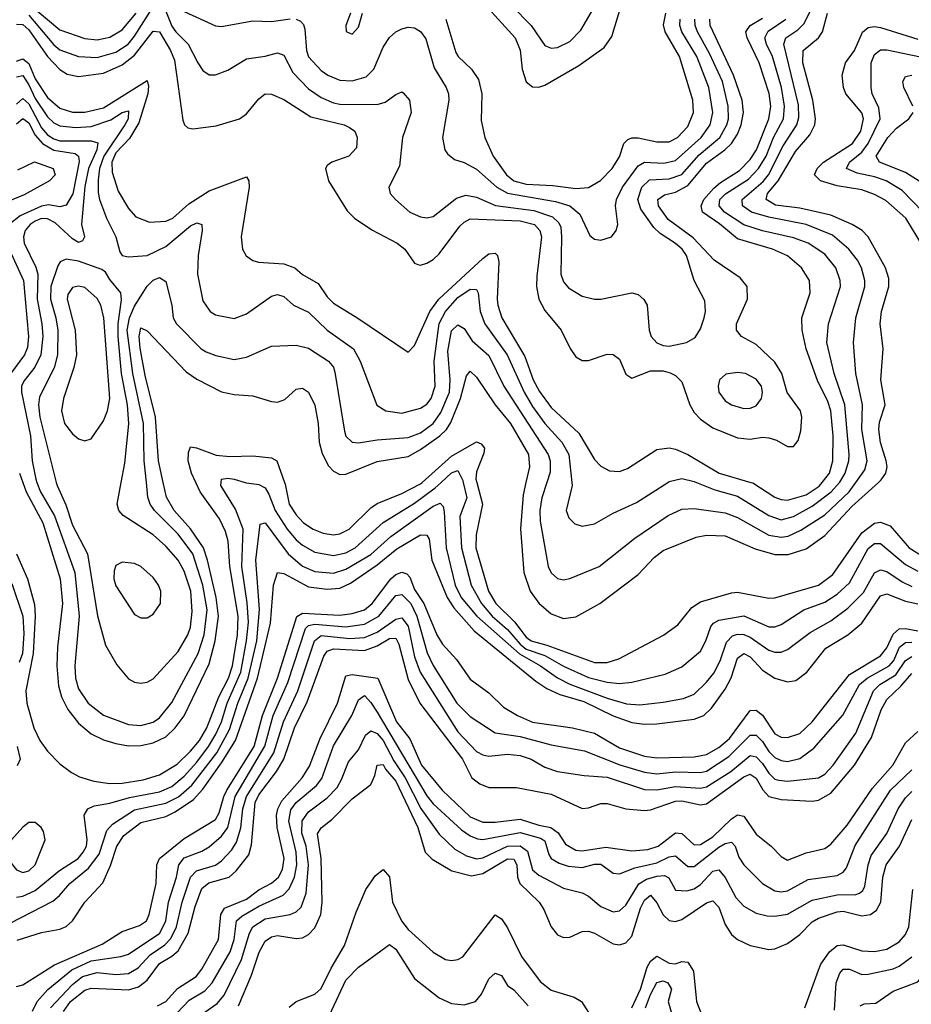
# Model space of a CAD drawing. Header units: inches. Extents: x 884549 to 1028252, y 526810 to 653624.
# Tile 927 of 1056: x 1000840 to 1003709, y 628321 to 631489. Entities that reach past the tile are written whole.
import ezdxf

# ---------------------------------------------------------------- set-up
doc = ezdxf.new("R2010")
doc.units = ezdxf.units.IN
doc.header["$MEASUREMENT"] = 0
doc.layers.add('B0602', color=7, linetype='Continuous')
doc.layers.add('B0603', color=7, linetype='Continuous')

msp = doc.modelspace()

# ---------------------------------------------------------------- linework, layer by layer
at = {"layer": 'B0602', "color": 5}
for points, elevation in [([(1000830, 628666), (1000850, 628669), (1000890, 628687.6), (1000968.2, 628751.8), (1001028, 628790), (1001044.9, 628810), (1001054.9, 628830), (1001057.6, 628850), (1001047.9, 628930), (1001059.4, 628950), (1001080.4, 628959.6), (1001130, 628967.7), (1001193.1, 628986.9), (1001290, 629004.9), (1001330, 629022.3), (1001370, 629055), (1001410, 629100.2), (1001447.9, 629150), (1001471.5, 629190), (1001489.4, 629230), (1001508.1, 629290), (1001551.3, 629390), (1001570.5, 629490), (1001576.5, 629550), (1001572.4, 629612.4), (1001555, 629730), (1001559.1, 629850), (1001534.4, 629914.4), (1001487.9, 629990), (1001489, 630000)], 2660), ([(1000830.1, 629770), (1000865.1, 629690), (1000887.7, 629607.7), (1000890.6, 629570), (1000883.3, 629450), (1000860.4, 629330), (1000863.8, 629290), (1000885.6, 629210), (1000904.9, 629170), (1000930, 629135), (1000970, 629094.2), (1001006.6, 629066.6), (1001033, 629053), (1001078.8, 629038.8), (1001130, 629031), (1001170, 629032.3), (1001237.1, 629042.9), (1001290, 629059.3), (1001346.9, 629093.1), (1001390, 629135.4), (1001418.4, 629170), (1001442.2, 629210), (1001480.8, 629310), (1001512, 629370), (1001524.8, 629410), (1001540.7, 629510), (1001543.7, 629570), (1001516, 629730), (1001510.6, 629810.6), (1001502.2, 629842.2), (1001483.4, 629883.4), (1001420.9, 629970), (1001407.1, 630000)], 2680), ([(1000850.3, 630000), (1000861, 629970), (1000915, 629870), (1000970.5, 629690), (1000978.2, 629610), (1000962, 629470), (1000959.7, 629410), (1000965.6, 629345.6), (1000975.1, 629310), (1000995.2, 629270), (1001030, 629225.6), (1001070, 629191.3), (1001110, 629171.5), (1001150, 629160.2), (1001190, 629153.1), (1001230, 629153.8), (1001270, 629162.1), (1001310, 629181.9), (1001340.8, 629210), (1001370, 629249.6), (1001450, 629416.6), (1001469.3, 629490.7), (1001479.6, 629570), (1001472.4, 629630), (1001445, 629750), (1001431.6, 629790), (1001390.3, 629850.3), (1001337.6, 629910), (1001312.8, 629952.8), (1001302.2, 630000)], 2720), ([(1000896, 630000), (1000907.3, 629970), (1000952.8, 629892.8), (1001017.5, 629710), (1001031.3, 629570), (1001017.4, 629410), (1001020.2, 629370), (1001030, 629335.5), (1001060.6, 629290), (1001110, 629251.1), (1001190, 629220.9), (1001230, 629218.5), (1001270, 629228.9), (1001290, 629242.3), (1001330, 629292.1), (1001414.6, 629450), (1001433.8, 629510), (1001443.9, 629590), (1001429.2, 629670), (1001397.2, 629770), (1001350, 629833.9), (1001273.6, 629910), (1001260.3, 629930), (1001252.9, 629952.9), (1001247.9, 630000)], 2740), ([(1000958.1, 630000), (1000960.7, 629990), (1000988.3, 629928.2), (1001010, 629863), (1001058.5, 629770), (1001090.9, 629570.9), (1001116.6, 629476.6), (1001152.9, 629412.9), (1001190, 629367.9), (1001210, 629357.6), (1001230, 629354), (1001250, 629357.5), (1001270, 629368.4), (1001350, 629455.7), (1001381.5, 629510), (1001390, 629534), (1001395.2, 629584.8), (1001390.9, 629650), (1001370, 629714.7), (1001350, 629750.4), (1001310, 629795.1), (1001270, 629831.2), (1001173.1, 629893.1), (1001159.1, 629910), (1001153.9, 629930), (1001166.7, 630000)], 2760), ([(1001565.2, 630000), (1001570, 629998.5), (1001610, 629993.2), (1001630, 629983), (1001642.4, 629962.4), (1001662.5, 629910), (1001700.7, 629850), (1001730, 629815.1), (1001750, 629797.7), (1001790, 629775.5), (1001850, 629764.8), (1001890, 629773.6), (1001919.9, 629790), (1002009.2, 629870.8), (1002110, 629933.7), (1002177.2, 629982.8), (1002196.1, 630000)], 2660), ([(1001692, 630000), (1001694.1, 629994.1), (1001707.2, 629930), (1001730, 629895.9), (1001753.3, 629870), (1001784.3, 629850), (1001816.9, 629836.9), (1001850, 629831.3), (1001870, 629834.1), (1001900.8, 629850), (1001970, 629918.2), (1001990, 629932.4), (1002070, 629964.3), (1002130, 629995.3), (1002135.2, 630000)], 2680), ([(1002267.1, 630000), (1002279, 629950), (1002256, 629890), (1002261.2, 629790), (1002292.6, 629670), (1002326.5, 629610), (1002359.9, 629570), (1002410, 629527), (1002450, 629480.1), (1002470, 629463.7), (1002530, 629442.8), (1002590, 629409.1), (1002670, 629372.7), (1002730, 629357.1), (1002770, 629353.2), (1002810, 629356.9), (1002916.4, 629383.6), (1002970, 629407.1), (1003030, 629457.6), (1003048, 629490), (1003063.8, 629536.2), (1003072.5, 629547.4), (1003090, 629557), (1003170, 629570.4), (1003250, 629535.7), (1003270, 629535.2), (1003290, 629542.7), (1003363.4, 629590), (1003430, 629615.3), (1003470, 629641), (1003510, 629676.9), (1003570, 629787.7), (1003590, 629803.9), (1003610, 629803.7), (1003690, 629735.8), (1003730, 629714.4)], 2660), ([(1002310.9, 630000), (1002329.6, 629930), (1002309.1, 629830.9), (1002307.8, 629790), (1002348.4, 629650), (1002372.1, 629610), (1002431.9, 629551.9), (1002470, 629501.9), (1002485.7, 629490), (1002536.4, 629476.4), (1002690, 629420.4), (1002730, 629421.2), (1002767.8, 629432.2), (1002911.3, 629508.7), (1002958, 629542), (1003002.8, 629597.2), (1003030, 629615.8), (1003130, 629645), (1003150, 629646.8), (1003250, 629627.3), (1003270, 629628.7), (1003410, 629669.5), (1003456.6, 629703.4), (1003550, 629837.4), (1003590, 629868.8), (1003610, 629872), (1003640.5, 629860.5), (1003702.1, 629790), (1003750, 629760.1)], 2680), ([(1002469, 630000), (1002460.1, 629959.9), (1002451, 629851), (1002462.7, 629710), (1002482.7, 629650), (1002510, 629611.7), (1002550, 629576.9), (1002590, 629562), (1002630, 629567.4), (1002706.2, 629610), (1002830, 629704.1), (1002881.9, 629758.1), (1002910, 629780.9), (1003016.4, 629823.6), (1003050, 629830.5), (1003110, 629828.6), (1003206, 629786), (1003270, 629768.2), (1003312.3, 629767.7), (1003370, 629786.5), (1003430, 629829), (1003517.4, 629922.6), (1003603.2, 630000)], 2720), ([(1002535.7, 630000), (1002519.7, 629950), (1002513.9, 629910), (1002514.9, 629874.9), (1002541, 629730), (1002550, 629709.2), (1002570.9, 629690.9), (1002590, 629686.7), (1002610, 629690.9), (1002704.2, 629730), (1002819.3, 629820.7), (1002926.7, 629893.3), (1002970, 629913.9), (1003010, 629916.6), (1003110, 629902.1), (1003150, 629887.5), (1003250, 629830.7), (1003290, 629823.4), (1003312.9, 629827), (1003353.5, 629846.5), (1003430, 629896.2), (1003508.5, 629970), (1003530, 630000)], 2740), ([(1002616.9, 630000), (1002617.9, 629990), (1002598, 629910), (1002606.6, 629886.6), (1002626.6, 629866.6), (1002650, 629858.9), (1002690, 629867.3), (1002750, 629901.2), (1002824.4, 629935.6), (1002925.2, 630000)], 2760), ([(1003017.5, 630000), (1003076.4, 629976.4), (1003150, 629955.9), (1003250, 629894.1), (1003290, 629879.6), (1003330, 629890.9), (1003390, 629923.8), (1003450.8, 629970), (1003478.2, 630000)], 2760), ([(1003192.9, 630000), (1003198.4, 629998.4), (1003270, 629952.9), (1003290, 629944.6), (1003310, 629942.7), (1003370, 629960), (1003412.2, 629987.8), (1003421.6, 630000)], 2780), ([(1000810, 628581.7), (1000947.1, 628652.9), (1000968.8, 628671.2), (1001001.5, 628710), (1001061.3, 628758.6), (1001095.8, 628804.2), (1001120.2, 628879.8), (1001139.1, 628900.9), (1001210, 628946.2), (1001310, 628967.8), (1001351.6, 628988.4), (1001394, 629026), (1001474.1, 629130), (1001515.1, 629204.9), (1001542, 629290), (1001575.1, 629370), (1001602.9, 629490), (1001611.5, 629591.5), (1001600.2, 629750), (1001613.9, 629866.1), (1001630, 629870.1), (1001704.4, 629770), (1001750, 629730.1), (1001790, 629713.2), (1001850, 629707.9), (1001890, 629721.3), (1001970, 629768.3), (1002033.9, 629826), (1002170, 629923.6), (1002192.9, 629932.9), (1002202.7, 629922.7), (1002205.9, 629905.9), (1002212.8, 629790), (1002241.4, 629670), (1002260.1, 629630), (1002311.5, 629570), (1002448.1, 629448.1), (1002515.3, 629410), (1002570, 629371.3), (1002610.7, 629350.7), (1002730, 629305.5), (1002792.3, 629287.7), (1002835.4, 629284.6), (1002910, 629293), (1002975.6, 629304.4), (1003010, 629319.1), (1003050, 629357.3), (1003073.3, 629386.7), (1003094.3, 629425.7), (1003114.1, 629485.9), (1003133.4, 629506.6), (1003150, 629511.7), (1003170.4, 629510.4), (1003190, 629502.2), (1003250, 629460.1), (1003270, 629453.5), (1003290, 629454.4), (1003310, 629462.9), (1003383.3, 629516.7), (1003450, 629554.9), (1003504.6, 629595.4), (1003554.6, 629645.4), (1003590, 629709.1), (1003610, 629719.1), (1003630, 629713.2), (1003679.8, 629679.8), (1003710, 629665.7)], 2640), ([(1000832.6, 628527.4), (1000910, 628552.3), (1000970, 628562.9), (1000990, 628571.2), (1001010.2, 628589.8), (1001050.2, 628649.8), (1001108.3, 628711.7), (1001132.5, 628767.5), (1001152.4, 628830), (1001175.8, 628864.2), (1001230, 628906.2), (1001310, 628925.8), (1001340.2, 628939.8), (1001400, 628980), (1001430, 629013.3), (1001490, 629097.6), (1001534.6, 629170), (1001605.6, 629370), (1001647.1, 629547.1), (1001656.9, 629670), (1001669.9, 629710.1), (1001690, 629707.2), (1001770, 629664.5), (1001830, 629657), (1001870, 629659.5), (1001904.1, 629675.9), (1001990, 629735), (1002054, 629786), (1002130, 629831.3), (1002150, 629830.1), (1002157.8, 629817.8), (1002165.9, 629750), (1002215.5, 629630), (1002236.8, 629596.8), (1002302.3, 629522.3), (1002500.9, 629360.9), (1002536.7, 629336.7), (1002577.8, 629317.8), (1002655, 629295), (1002750, 629249.1), (1002810, 629227.4), (1002850, 629222.1), (1002890, 629223.7), (1003010, 629237.9), (1003041.5, 629250), (1003066, 629274), (1003110, 629335), (1003129, 629371), (1003150, 629435), (1003170, 629449.6), (1003190, 629439.3), (1003230, 629396.2), (1003270, 629370.1), (1003310, 629358.5), (1003336.7, 629363.3), (1003372.3, 629390), (1003433.5, 629466.5), (1003504.1, 629510), (1003550, 629547.1), (1003610, 629635.1), (1003630, 629642), (1003690, 629617.9), (1003730.2, 629609.8)], 2620), ([(1000830, 628378.2), (1000850, 628383.3), (1000952, 628448), (1001105.8, 628514.2), (1001170, 628555.8), (1001225.7, 628574.3), (1001247.9, 628590), (1001257.3, 628610), (1001279.2, 628710), (1001281.6, 628770), (1001290.4, 628790), (1001370, 628854.8), (1001470, 628915.5), (1001482.6, 628937.4), (1001496.8, 628990), (1001506.8, 629010), (1001594.6, 629150), (1001621.2, 629250), (1001669.5, 629370), (1001731.8, 629568.2), (1001750, 629579.9), (1001870, 629573), (1001910, 629578.5), (1001949.4, 629590.6), (1001973.8, 629610), (1002034, 629690), (1002050, 629703.8), (1002070, 629711.7), (1002086.2, 629706.2), (1002095.4, 629695.4), (1002110, 629655.7), (1002140.2, 629610), (1002182.6, 629510), (1002200.2, 629480.2), (1002245.4, 629430), (1002290, 629367.1), (1002350, 629322.7), (1002397.2, 629277.2), (1002441.5, 629250), (1002490, 629228.7), (1002618.7, 629210), (1002690, 629193.3), (1002770, 629145.9), (1002850, 629119.9), (1002890, 629114.3), (1003010, 629117), (1003050, 629124.4), (1003090, 629147.1), (1003123.9, 629176.1), (1003190, 629266.6), (1003210, 629267.6), (1003230, 629251.5), (1003270, 629191.1), (1003290, 629181), (1003310, 629179.3), (1003350, 629192.4), (1003390, 629229.7), (1003510, 629381.6), (1003610, 629441.7), (1003630, 629468), (1003650, 629512.1), (1003670, 629528.7), (1003689.6, 629530.4), (1003730, 629522.9)], 2580), ([(1000815.2, 629675.2), (1000850.7, 629570), (1000853.5, 629513.5), (1000849, 629450), (1000838.8, 629421.2)], 2660), ([(1000881.4, 628298.6), (1000896.6, 628330), (1000931.3, 628368.7), (1001007.9, 628432.1), (1001070, 628460.4), (1001165.6, 628474.4), (1001190, 628482.6), (1001290.7, 628550), (1001311, 628590), (1001319.3, 628650), (1001345.1, 628730), (1001352.4, 628770), (1001370, 628792), (1001426.2, 628813.8), (1001450, 628827.7), (1001490, 628862.2), (1001509.8, 628890.2), (1001533.3, 628990), (1001628.6, 629151.4), (1001656.2, 629250), (1001703.2, 629356.8), (1001759.7, 629530), (1001770, 629540.1), (1001790, 629544), (1001890, 629535.1), (1001950, 629544.4), (1001995.6, 629570), (1002050, 629636.5), (1002070, 629639.7), (1002098.2, 629610), (1002117.8, 629570), (1002151.6, 629451.6), (1002170, 629411.2), (1002246.8, 629290), (1002290, 629247), (1002370, 629193.9), (1002450, 629182.6), (1002550, 629156.1), (1002657, 629137), (1002771.5, 629091.5), (1002850, 629068.2), (1002890, 629063), (1002950, 629069.4), (1003030, 629066.5), (1003050, 629071.1), (1003122.2, 629117.8), (1003190, 629187), (1003210, 629187.2), (1003230, 629166.1), (1003250, 629134.6), (1003270, 629115.6), (1003290, 629105.4), (1003310, 629102.4), (1003350, 629111.8), (1003395.2, 629144.8), (1003488.7, 629251.3), (1003542.1, 629350), (1003566.6, 629370), (1003637.7, 629410), (1003652.4, 629427.6), (1003670.9, 629470), (1003690, 629485.5), (1003710, 629486.1)], 2560), ([(1000939.6, 628310), (1001010, 628384.7), (1001041.9, 628410), (1001090, 628423.4), (1001150, 628417.1), (1001190, 628419.7), (1001221.3, 628438.7), (1001260, 628480), (1001307.2, 628512.8), (1001326.7, 628533.3), (1001345.1, 628570), (1001362.7, 628650), (1001390, 628730.6), (1001409.6, 628750.4), (1001470, 628769.2), (1001490, 628782.7), (1001522.4, 628817.6), (1001537.5, 628842.5), (1001551.5, 628888.5), (1001558.4, 628950), (1001570.1, 628990), (1001658.1, 629130), (1001688.9, 629230), (1001734.9, 629330), (1001789.1, 629490.9), (1001810, 629507.8), (1001902.4, 629497.6), (1001950, 629501.2), (1001990, 629517.8), (1002050, 629560.6), (1002070, 629564.1), (1002090, 629538), (1002110, 629438.5), (1002129.2, 629389.2), (1002250, 629198), (1002310, 629134.8), (1002330, 629123.3), (1002350, 629119.9), (1002410, 629125.8), (1002450, 629121.2), (1002485.4, 629110), (1002530, 629083.7), (1002570, 629070.1), (1002656.7, 629056.7), (1002730, 629051.4), (1002850, 629011.9), (1002890, 629010.9), (1002950, 629022.2), (1003030, 629016.6), (1003050, 629020.6), (1003128.2, 629070), (1003190, 629121.1), (1003210, 629117.5), (1003230, 629096.2), (1003250, 629064.5), (1003270, 629045.9), (1003282, 629042), (1003310, 629039.2), (1003410, 629049.7), (1003430, 629061.5), (1003457.5, 629090), (1003530, 629193), (1003586.8, 629330), (1003607.4, 629350), (1003658.9, 629381.1), (1003690, 629426.7), (1003710, 629439.8)], 2540), ([(1000981.7, 628298.3), (1001004.3, 628330), (1001050, 628367.1), (1001070, 628372.5), (1001190, 628367.8), (1001222.7, 628377.3), (1001250, 628398.9), (1001290, 628452), (1001330, 628476), (1001350, 628493.5), (1001382.3, 628550), (1001404.4, 628635.6), (1001426, 628694), (1001448.5, 628711.5), (1001514.2, 628730), (1001536.7, 628750), (1001577.6, 628802.4), (1001586.1, 628833.9), (1001598.3, 628970), (1001610, 628994.7), (1001666, 629070), (1001690, 629110), (1001724.3, 629210), (1001765.4, 629294.6), (1001819.2, 629440.8), (1001830, 629457.2), (1001850, 629465), (1001950, 629459), (1001990, 629474.1), (1002030, 629498.2), (1002050, 629499), (1002059.8, 629479.8), (1002090, 629366.3), (1002127.6, 629290), (1002264.8, 629110), (1002295.2, 629050), (1002320.8, 629030), (1002350, 629018.6), (1002438.7, 629018.7), (1002550, 628996.9), (1002650, 628950.9), (1002670, 628952.7), (1002710, 628967.5), (1002730, 628966.7), (1002790, 628949.6), (1002850, 628944.3), (1002870, 628946.7), (1002950, 628975), (1002970, 628975.7), (1003030, 628962.6), (1003050, 628966.1), (1003170, 629052.9), (1003190, 629061.1), (1003210, 629048.6), (1003230.6, 629010.6), (1003250, 628989.1), (1003290, 628979.8), (1003390, 628974.7), (1003410, 628977.5), (1003450, 629000.8), (1003526.1, 629090), (1003580.4, 629179.6), (1003611.5, 629268.5), (1003630, 629302.2), (1003675.5, 629344.5), (1003710, 629384.8)], 2520), ([(1001284.2, 628315.8), (1001310, 628330.1), (1001348.1, 628371.9), (1001408.2, 628410), (1001426.4, 628433.6), (1001480.1, 628530), (1001487, 628610), (1001499.6, 628630), (1001570, 628659.3), (1001610, 628689.5), (1001650, 628710.6), (1001672.8, 628730), (1001685.6, 628754.4), (1001691.4, 628790), (1001668.8, 628890), (1001666.4, 628930), (1001670.4, 628950), (1001684.2, 628975.8), (1001749.1, 629050), (1001772.5, 629087.5), (1001805.5, 629174.5), (1001862.8, 629290), (1001890, 629377.8), (1001910, 629381.6), (1001992.9, 629370), (1002052.5, 629230), (1002095.1, 629175.1), (1002133.3, 629090), (1002199.2, 629010), (1002290, 628924.5), (1002330, 628907.2), (1002370, 628907.3), (1002450, 628916.7), (1002510, 628896.9), (1002549.4, 628889.4), (1002573.1, 628873.1), (1002595.8, 628835.8), (1002630, 628817.2), (1002650, 628815.2), (1002726.3, 628826.3), (1002810, 628815), (1002861.3, 628818.7), (1002894.7, 628830), (1002950, 628872.2), (1002970.8, 628870.8), (1003010, 628834.5), (1003030, 628835.2), (1003070, 628859.8), (1003130, 628917.6), (1003150, 628930.1), (1003170, 628926.3), (1003210, 628868.9), (1003257.6, 628830), (1003290, 628796.3), (1003310, 628785.1), (1003370, 628808.6), (1003430, 628822.2), (1003450, 628835.8), (1003502.6, 628897.4), (1003583.8, 629016.2), (1003649, 629090), (1003690, 629162.2), (1003730, 629199.2)], 2480), ([(1001346.6, 628293.4), (1001385.8, 628334.2), (1001436, 628364), (1001459.6, 628390), (1001517, 628490), (1001530.1, 628529.9), (1001537.4, 628590), (1001554.9, 628605.1), (1001610, 628636.7), (1001687.8, 628672.2), (1001707.2, 628692.8), (1001723.9, 628730), (1001731.8, 628770), (1001729.8, 628810), (1001706.3, 628910), (1001713, 628947), (1001730, 628970.6), (1001795, 629025), (1001812.6, 629047.4), (1001850, 629152.4), (1001908.8, 629250), (1001930, 629301.1), (1001950, 629314.1), (1001970, 629292.5), (1001990, 629260.6), (1002150, 628991.5), (1002170, 628966.1), (1002262, 628882), (1002290, 628862.7), (1002313.5, 628853.5), (1002330, 628851.8), (1002450, 628874), (1002515.5, 628855.5), (1002530, 628847.5), (1002542.8, 628802.8), (1002550.6, 628790.6), (1002575.4, 628775.4), (1002605, 628765), (1002650, 628761.3), (1002690, 628772), (1002710, 628772.4), (1002750, 628742.7), (1002770, 628740.7), (1002819.4, 628760.6), (1002890, 628776.7), (1002930, 628795.4), (1002950, 628798.4), (1002990, 628764), (1003010, 628764.1), (1003090, 628826.4), (1003110, 628838.7), (1003130, 628843.1), (1003142.5, 628830), (1003154, 628794), (1003170, 628770.2), (1003230.1, 628710), (1003270, 628686.3), (1003290, 628683.2), (1003310, 628686.1), (1003377.3, 628722.7), (1003470, 628735), (1003490, 628746.2), (1003500.1, 628759.9), (1003528, 628832), (1003641.6, 629010), (1003710, 629074.9)], 2460), ([(1001428.9, 628290), (1001475.9, 628324.1), (1001497.9, 628350), (1001554.4, 628465.6), (1001579.6, 628550), (1001590.7, 628570), (1001630, 628596.3), (1001710, 628610.5), (1001730, 628618.9), (1001746.1, 628633.9), (1001761.7, 628678.3), (1001769.8, 628770), (1001762.2, 628830), (1001748.5, 628871.5), (1001748.6, 628911.4), (1001770, 628940.1), (1001830, 628985.3), (1001861.4, 629018.6), (1001876.1, 629043.9), (1001898.5, 629101.5), (1001930, 629140.2), (1001952.7, 629187.3), (1001970, 629200.7), (1001990, 629192.7), (1002010.1, 629170.1), (1002044.4, 629104.4), (1002080.4, 629050), (1002130.7, 628950.7), (1002190, 628868.6), (1002240.5, 628820.5), (1002278.2, 628798.2), (1002310, 628789.2), (1002330, 628792.5), (1002410, 628829.6), (1002450.4, 628830.4), (1002473.6, 628813.6), (1002490, 628753.6), (1002510, 628736), (1002590, 628694.5), (1002650, 628680.1), (1002670, 628669.5), (1002710, 628636), (1002750, 628618.8), (1002770, 628622.2), (1002790, 628639.6), (1002831.7, 628708.3), (1002856.5, 628723.5), (1002890, 628733.5), (1002915, 628735), (1002928.3, 628728.3), (1002950, 628688.5), (1002986.2, 628686.2), (1003010, 628692.7), (1003030, 628706.3), (1003070, 628748.9), (1003090, 628753.6), (1003110, 628729.5), (1003144.7, 628664.7), (1003170, 628636.6), (1003210, 628613.8), (1003245.5, 628605.5), (1003270, 628604.3), (1003310, 628611.3), (1003390, 628656.6), (1003470, 628673.4), (1003530, 628674), (1003541.7, 628678.3), (1003553, 628687), (1003558.8, 628701.2), (1003570.2, 628770), (1003580, 628800), (1003630, 628870.1), (1003666.6, 628950), (1003690, 628985.6), (1003710, 629005.8)], 2440), ([(1000832.7, 629150), (1000842, 629110), (1000831.9, 629088.1)], 2660), ([(1001544.2, 628315.8), (1001585.7, 628414.3), (1001611.1, 628488.9), (1001630, 628524), (1001650, 628538.2), (1001670, 628542.6), (1001730, 628533.3), (1001750, 628534.5), (1001770, 628545.8), (1001790, 628567.1), (1001809, 628610), (1001813.4, 628650), (1001810.2, 628790), (1001798.3, 628870), (1001810.7, 628889.3), (1001844, 628916), (1001910, 628981.6), (1001970, 629028.4), (1001982.9, 629057.1), (1001990, 629090.4), (1002010, 629092.1), (1002017.3, 629077.3), (1002050, 629038.5), (1002121.5, 628890), (1002144.6, 628810), (1002167.8, 628787.8), (1002230.6, 628750.6), (1002293.9, 628733.9), (1002330, 628741.4), (1002410, 628789.2), (1002430, 628788.3), (1002439.8, 628770), (1002441.9, 628730), (1002449.3, 628709.3), (1002511.5, 628650), (1002526.6, 628626.6), (1002550.1, 628570.1), (1002570, 628544.2), (1002590, 628536.1), (1002610, 628536.8), (1002650, 628554.8), (1002670, 628556.2), (1002690, 628549.6), (1002750, 628515.9), (1002770, 628512.8), (1002790, 628519.3), (1002810, 628540.1), (1002837.7, 628630), (1002850, 628655.8), (1002870, 628672.3), (1002890, 628647.9), (1002910, 628608.4), (1002930, 628591), (1002950, 628587.5), (1002970, 628594.2), (1003050, 628648), (1003070, 628653.8), (1003090, 628633.4), (1003110, 628578), (1003130, 628546.1), (1003150, 628530.1), (1003190, 628510.7), (1003250, 628497), (1003270, 628499.5), (1003310, 628517.1), (1003350, 628545.3), (1003390, 628586.4), (1003410, 628598.5), (1003470, 628618.4), (1003490, 628620.3), (1003550, 628605.6), (1003577.3, 628610), (1003596.6, 628623.4), (1003610.6, 628649.4), (1003617.6, 628730), (1003627.9, 628770), (1003670.7, 628829.3), (1003710, 628916.1)], 2420), ([(1001707.5, 628312.4), (1001729.9, 628330.1), (1001790, 628353.6), (1001810, 628371.9), (1001842.2, 628437.8), (1001885.4, 628510), (1001922.4, 628617.6), (1001953.9, 628690), (1001984.9, 628735.1), (1002010, 628754.5), (1002030, 628731.4), (1002039.4, 628650), (1002068.9, 628590), (1002090, 628562.1), (1002170, 628489), (1002210, 628465.4), (1002230, 628462.2), (1002250, 628465.6), (1002265.8, 628474.2), (1002370, 628609.3), (1002390, 628595.9), (1002410, 628567.5), (1002454.9, 628474.9), (1002514.6, 628394.6), (1002550, 628367), (1002623.6, 628343.6), (1002648.1, 628330), (1002687.5, 628267.5)], 2380), ([(1003366, 628310), (1003410, 628431), (1003417.9, 628450), (1003445.4, 628490), (1003470, 628510.6), (1003490, 628511.9), (1003550, 628492.9), (1003590, 628491.3), (1003630, 628498.9), (1003670, 628522), (1003690, 628545.8), (1003700.3, 628570), (1003714, 628690)], 2380), ([(1003544.3, 628315.7), (1003557.3, 628322.7), (1003594.8, 628325.2), (1003650, 628362.9), (1003730, 628392.9), (1003746.5, 628413.5), (1003756.4, 628450), (1003790, 628532.8), (1003803.7, 628536.3), (1003810, 628536.9), (1003830, 628515.4), (1003843.6, 628483.6), (1003854.2, 628474.2), (1003890, 628477.7), (1003930.9, 628489.1), (1003957.1, 628502.9), (1003970, 628520.8), (1003973.8, 628510), (1003972.1, 628490), (1003939.3, 628410), (1003928.8, 628370), (1003930.7, 628330.7), (1003950, 628309)], 2340), ([(1001829.9, 628270), (1001890, 628398.6), (1001930, 628440.7), (1002030, 628513.4), (1002050, 628499), (1002110, 628404.2), (1002190, 628341.6), (1002230, 628323.9), (1002270, 628318.9), (1002306.6, 628330), (1002326.4, 628353.6), (1002350, 628403.2), (1002370, 628421.7), (1002390, 628414), (1002410, 628382), (1002430, 628367.6), (1002476.2, 628316.2)], 2360), ([(1002810, 628310.1), (1002837.7, 628370), (1002859.3, 628440.7), (1002870, 628460.2), (1002890, 628475.6), (1002930, 628453.1), (1002950, 628451), (1002970, 628458.4), (1002990, 628456.8), (1003007.5, 628427.5), (1003017.3, 628330), (1003030, 628297)], 2380), ([(1003461.8, 628301.8), (1003467.2, 628390), (1003479.2, 628420.8), (1003490, 628433.7), (1003510, 628434.3), (1003550, 628417.2), (1003570, 628418.2), (1003650, 628434.9), (1003670, 628443.5), (1003710, 628474)], 2360), ([(1002853.5, 628310), (1002870, 628352.9), (1002890, 628391.5), (1002910, 628396.6), (1002925.2, 628390), (1002937.4, 628370), (1002926.6, 628330), (1002943.6, 628270)], 2360)]:
    msp.add_lwpolyline(points, dxfattribs=dict(at, elevation=elevation))
for points, elevation in [([(1001170, 629743.9), (1001150, 629732.6), (1001144.1, 629715.9), (1001143.7, 629690), (1001150, 629667), (1001210, 629575.3), (1001230, 629564.4), (1001250, 629564.7), (1001270, 629576), (1001293.3, 629610), (1001294, 629650), (1001286.6, 629670), (1001270, 629694.2), (1001230, 629729.7), (1001210, 629739.1)], 2780), ([(1000870, 628906), (1000850, 628891.3), (1000814.5, 628850), (1000804.5, 628830), (1000801.5, 628810), (1000810, 628779.7), (1000830, 628753.6), (1000850, 628745.1), (1000870, 628750.9), (1000889.9, 628770), (1000922, 628850), (1000917.4, 628877.4), (1000909.5, 628890), (1000890, 628905.6)], 2680)]:
    msp.add_lwpolyline(points, close=True, dxfattribs=dict(at, elevation=elevation))
at = {"layer": 'B0603', "color": 5}
for points, elevation in [([(1002359.5, 631599.5), (1002485.7, 631470), (1002530, 631405.7), (1002550, 631397.2), (1002570, 631399.3), (1002610, 631418), (1002645.5, 631454.5), (1002712, 631570)], 2940), ([(1003530, 630000), (1003559.2, 630040.8), (1003566.6, 630070), (1003549.5, 630170), (1003551.9, 630250), (1003530.3, 630350), (1003523.2, 630450), (1003530.7, 630530), (1003559.4, 630630), (1003559.4, 630650), (1003548.4, 630690), (1003535.1, 630715.1), (1003507.5, 630750), (1003455.4, 630795.4), (1003370.1, 630830.1), (1003250, 630853.3), (1003195, 630870), (1003165.6, 630890), (1003164.6, 630910), (1003231.6, 630968.4), (1003249.7, 630990), (1003296.7, 631083.3), (1003340.5, 631150), (1003346.5, 631173.5), (1003345.8, 631214.3), (1003298.7, 631410), (1003305.4, 631430), (1003343.6, 631456.4), (1003363.6, 631476.4), (1003403.1, 631556.9)], 2740), ([(1000870, 631502.7), (1000950, 631408.3), (1000970, 631392.2), (1001030, 631370.4), (1001090, 631367), (1001150, 631384.3), (1001188.9, 631410), (1001210, 631435.6), (1001270, 631530.4)], 2840), ([(1002337.1, 631537.1), (1002434.2, 631430), (1002450.9, 631390.9), (1002456.5, 631330), (1002470, 631288.6), (1002490, 631273), (1002510, 631272.1), (1002530, 631277.6), (1002638.7, 631341.3), (1002720.6, 631399.4), (1002744.9, 631435.1), (1002774.2, 631530)], 2920), ([(1000890, 631523), (1000970, 631456.3), (1001050, 631428.4), (1001090, 631423.9), (1001130, 631432.3), (1001170, 631456.2), (1001215.6, 631510)], 2860), ([(1001310, 631516.1), (1001330, 631468.1), (1001342.3, 631450), (1001382.3, 631410), (1001413.1, 631350), (1001430, 631325.6), (1001450, 631311), (1001470, 631311), (1001510, 631326.3), (1001570, 631362.6), (1001630, 631371), (1001670, 631381.8), (1001690, 631375), (1001718.9, 631318.9), (1001770, 631266.5), (1001810, 631237.9), (1001850, 631221), (1001870, 631217.3), (1001990, 631215.9), (1002016.2, 631223.8), (1002050, 631248.4), (1002070, 631256.1), (1002073.9, 631253.9), (1002094.5, 631230), (1002099.8, 631190), (1002071.4, 631110), (1002062.5, 631017.5), (1002027.9, 630950), (1002032.4, 630930), (1002048.9, 630910), (1002095.2, 630870), (1002130, 630854.6), (1002150, 630851.3), (1002170, 630855.7), (1002246, 630914), (1002275.6, 630924.4), (1002310, 630918.1), (1002371.4, 630891.4), (1002494.4, 630874.4), (1002554.2, 630854.2), (1002575.1, 630835.1), (1002580.8, 630820.8), (1002583.8, 630790), (1002581, 630670), (1002590, 630645.2), (1002605.9, 630625.9), (1002650, 630599), (1002690, 630589.2), (1002710, 630589.1), (1002810, 630610.2), (1002830, 630604.2), (1002848.4, 630588.4), (1002859.1, 630570), (1002865.8, 630490), (1002872.1, 630470), (1002890, 630449.6), (1002910, 630440.8), (1002930, 630438.2), (1002985.6, 630450), (1003013.9, 630466.1), (1003030, 630494.6), (1003042, 630530), (1003046.5, 630550), (1003044.3, 630584.3), (1003009.9, 630649.9), (1002985.5, 630730), (1002971.6, 630750), (1002950, 630769.1), (1002900.7, 630800.7), (1002880.1, 630820.1), (1002838.8, 630878.8), (1002829.3, 630910), (1002841.6, 630950), (1002866.7, 630973.3), (1002930, 630976.6), (1002970, 630990.3), (1003026.2, 631053.8), (1003092.2, 631110), (1003115.4, 631150), (1003120.1, 631170), (1003119.7, 631210), (1003100.8, 631290), (1003059.7, 631379.7), (1003021.1, 631450), (1003013, 631470), (1003012.7, 631490)], 2840), ([(1001370, 631514.8), (1001470, 631468.8), (1001490, 631467), (1001590, 631485.5), (1001650, 631482.5), (1001710, 631491.7)], 2860), ([(1001904.2, 631510), (1001889.2, 631470), (1001890.5, 631450.5), (1001910, 631441.7), (1001930, 631464.4), (1001943.6, 631510)], 2880), ([(1002211.5, 631490), (1002243.3, 631383.3), (1002251.4, 631370), (1002294, 631330), (1002316.3, 631296.3), (1002326.8, 631250), (1002324.9, 631164.9), (1002336.7, 631110), (1002363.9, 631050), (1002406.5, 630990), (1002430.1, 630970), (1002470, 630959.5), (1002555.4, 630955.4), (1002630, 630945.1), (1002670, 630949.3), (1002708.3, 630971.7), (1002746.5, 631010), (1002770, 631047.3), (1002784.1, 631090), (1002796.8, 631103.2), (1002810, 631108.9), (1002830, 631109.1), (1002890, 631095.4), (1002930, 631096.2), (1002956.6, 631110), (1002990, 631145), (1003007.9, 631190), (1003006.3, 631230), (1002963, 631370), (1002916.6, 631450), (1002911.7, 631471.7), (1002919.1, 631510)], 2880), ([(1003421.6, 630000), (1003445, 630030), (1003456.2, 630070), (1003456.9, 630150), (1003449.3, 630230), (1003439.9, 630259.9), (1003407.4, 630327.4), (1003370.9, 630430), (1003358, 630490), (1003356.6, 630530), (1003383.1, 630610), (1003381.4, 630650), (1003355.8, 630690), (1003310, 630729), (1003262.3, 630750), (1003150, 630783.7), (1003092, 630832), (1003037.5, 630870), (1003032.9, 630890), (1003041.5, 630910), (1003073.5, 630946.5), (1003094.9, 630965.1), (1003156.2, 631003.8), (1003190, 631038.6), (1003210.4, 631070), (1003250.2, 631170), (1003257.3, 631210), (1003251.7, 631251.7), (1003219.8, 631350), (1003180.5, 631430), (1003176.3, 631450), (1003190.4, 631470), (1003230, 631493.2)], 2780), ([(1003603.2, 630000), (1003612.1, 630007.9), (1003626.5, 630030), (1003630.6, 630050), (1003628.3, 630070), (1003610, 630128.7), (1003604.6, 630170), (1003606.4, 630193.6), (1003624.4, 630250), (1003610.8, 630330), (1003618.5, 630430), (1003608, 630510), (1003612.3, 630550), (1003636.6, 630630), (1003636.1, 630656.1), (1003625.5, 630690), (1003570, 630790.5), (1003550.5, 630810), (1003518.4, 630830), (1003450, 630860.2), (1003350, 630882.1), (1003271.6, 630891.6), (1003241.5, 630910), (1003245.7, 630930), (1003280.4, 630970), (1003335.7, 631064.3), (1003382, 631118), (1003398.3, 631150), (1003400.4, 631170), (1003392.3, 631230), (1003359.8, 631350), (1003360.9, 631390), (1003410, 631430.6), (1003422.6, 631450), (1003439.6, 631510)], 2720), ([(1000830, 631474), (1000850, 631473.5), (1000870, 631455.7), (1000930, 631370.7), (1000970, 631327.9), (1000993.1, 631313.1), (1001030, 631305.5), (1001110, 631316.9), (1001170, 631343.3), (1001210, 631374.6), (1001270, 631451.6), (1001290, 631449.1), (1001325.3, 631390), (1001338.1, 631358.1), (1001365, 631165), (1001370.1, 631150.1), (1001381, 631141), (1001397.5, 631137.5), (1001472.9, 631147.1), (1001548, 631170), (1001570, 631185.9), (1001610, 631233.6), (1001630, 631250.2), (1001650, 631249.2), (1001690, 631231.5), (1001776.5, 631176.5), (1001883.7, 631150), (1001901.8, 631141.8), (1001918.2, 631130), (1001925.8, 631110), (1001923.8, 631076.2), (1001899.5, 631050), (1001844, 631030), (1001830, 631019.5), (1001824.6, 631010), (1001833.6, 630970), (1001894.1, 630874.1), (1001917.8, 630850), (1001972.8, 630812.8), (1002054.9, 630770), (1002079.7, 630750), (1002110, 630705.3), (1002121.1, 630701.1), (1002130, 630699.1), (1002150, 630705.5), (1002170, 630717), (1002190, 630735), (1002255.9, 630824.1), (1002270, 630837.8), (1002290, 630848.2), (1002450, 630841.7), (1002496.1, 630830), (1002513.9, 630810), (1002518.5, 630790), (1002503.7, 630663.7), (1002503.2, 630630), (1002510.5, 630590), (1002530, 630553), (1002581.9, 630490), (1002611.2, 630431.2), (1002630, 630403.6), (1002650, 630392.7), (1002670, 630392.5), (1002730, 630412.4), (1002750, 630411.6), (1002770, 630397), (1002790, 630348), (1002810, 630335.2), (1002870, 630358.5), (1002910, 630358.7), (1002932.6, 630352.6), (1002950, 630343.9), (1002970, 630323.8), (1002996.3, 630250), (1003010, 630225.1), (1003030, 630203.8), (1003070, 630175.8), (1003150, 630143.9), (1003190, 630139.5), (1003230, 630145.5), (1003250, 630143.8), (1003275.5, 630135.5), (1003310, 630115.8), (1003330, 630115.2), (1003344.6, 630135.4), (1003353.6, 630166.4), (1003356.9, 630210), (1003352.1, 630230), (1003309.1, 630289.1), (1003292.3, 630350), (1003270, 630386.7), (1003210, 630443.9), (1003162.4, 630470), (1003146.3, 630490), (1003146, 630510), (1003182.2, 630590), (1003180.5, 630630), (1003158.2, 630658.2), (1003075, 630715), (1003007.3, 630787.3), (1002926.3, 630846.3), (1002895.9, 630890), (1002893.8, 630910), (1002914.6, 630925.4), (1002950, 630934.1), (1002990, 630955.4), (1003050, 631027.4), (1003109.3, 631070), (1003130, 631090.1), (1003150, 631120.5), (1003161.5, 631150), (1003169.3, 631190), (1003164.5, 631230), (1003136.8, 631310), (1003062, 631470), (1003060.1, 631490)], 2820), ([(1001730, 631490.1), (1001743.6, 631483.6), (1001753.6, 631473.6), (1001758.2, 631458.2), (1001763.3, 631390), (1001770, 631369.4), (1001810, 631325.5), (1001831.2, 631310), (1001870, 631294.1), (1001910, 631292.3), (1001955.3, 631304.7), (1001979.3, 631330), (1002010, 631400.2), (1002030, 631431), (1002050, 631449.3), (1002070, 631459.8), (1002090, 631464.3), (1002110, 631462), (1002130, 631451.1), (1002147.2, 631427.2), (1002173.3, 631333.3), (1002212.5, 631270), (1002219.8, 631250), (1002221.4, 631230), (1002200.5, 631110), (1002208.4, 631070), (1002216.7, 631056.7), (1002239.1, 631039.1), (1002270, 631028.8), (1002310, 631007.7), (1002375.6, 630950), (1002410, 630930.5), (1002564.3, 630904.3), (1002609.8, 630889.8), (1002642.6, 630862.6), (1002674.4, 630794.4), (1002690, 630783), (1002710, 630779.8), (1002744, 630790), (1002759.4, 630810), (1002764.2, 630830), (1002757.6, 630890), (1002759.9, 630910), (1002780.1, 630950), (1002830, 631018.7), (1002850.2, 631029.8), (1002912.5, 631027.5), (1002950, 631035.5), (1003033, 631110), (1003061.4, 631150), (1003069.9, 631190.1), (1003057.1, 631270), (1003018.3, 631370), (1002970.5, 631450), (1002964.1, 631470), (1002964.6, 631490)], 2860), ([(1003478.2, 630000), (1003479.1, 630000.9), (1003496.3, 630030), (1003508.1, 630070), (1003508.6, 630090), (1003494.7, 630250), (1003460.1, 630350), (1003436.6, 630450), (1003442.8, 630510), (1003480.9, 630630), (1003479.9, 630650), (1003465.5, 630690), (1003430, 630733.9), (1003376.5, 630770), (1003330, 630786.7), (1003230, 630809.7), (1003170, 630828.6), (1003108, 630870), (1003090.3, 630890), (1003092.6, 630910), (1003111.3, 630928.7), (1003184.5, 630975.5), (1003217.6, 631010), (1003241.7, 631050), (1003265.7, 631110), (1003297.2, 631170), (1003300.8, 631210), (1003291, 631270), (1003262.2, 631370), (1003242.5, 631410), (1003237.7, 631430), (1003248.1, 631451.9), (1003305.2, 631490)], 2760), ([(1003763.8, 630730), (1003691, 630850), (1003627.2, 630907.2), (1003590, 630926.8), (1003550, 630941), (1003470, 630954.3), (1003416.8, 630970), (1003397.4, 630990), (1003405.6, 631010), (1003426.1, 631030), (1003519.8, 631090), (1003546, 631130), (1003554.4, 631170), (1003549.2, 631189.2), (1003498.6, 631250), (1003490.7, 631270), (1003486.3, 631310), (1003497.2, 631350), (1003525.6, 631390), (1003551.5, 631448.5), (1003570, 631463.3), (1003590, 631466.7), (1003610, 631464), (1003730, 631426.2)], 2680), ([(1003747, 630870), (1003678.9, 630938.9), (1003627.8, 630970), (1003590, 630983.6), (1003535, 630995), (1003500.2, 631010), (1003509.4, 631030), (1003550, 631063), (1003569.7, 631090), (1003608, 631170), (1003604.6, 631204.6), (1003582.7, 631250), (1003579.2, 631270), (1003579.5, 631350), (1003590, 631376.3), (1003610, 631391.4), (1003630, 631392), (1003790, 631358.7)], 2660), ([(1000830, 631355.4), (1000850, 631363), (1000870, 631347.8), (1000890, 631298.3), (1000930, 631238.4), (1000970, 631203.7), (1001010, 631190.9), (1001050, 631191.1), (1001110, 631205.5), (1001250, 631293.5), (1001254.9, 631274.9), (1001253.1, 631250), (1001223.3, 631156.7), (1001193.1, 631106.9), (1001150, 631060.7), (1001136.5, 631030), (1001138.1, 630998.1), (1001157, 630937), (1001190, 630880.9), (1001214.5, 630854.5), (1001257.6, 630837.6), (1001310, 630840.3), (1001333.2, 630850), (1001384.2, 630895.8), (1001450, 630937.9), (1001570, 630983.1), (1001577.1, 630970), (1001578.5, 630950), (1001553.2, 630790), (1001557.1, 630750), (1001568.5, 630728.5), (1001590, 630714.5), (1001608.9, 630708.9), (1001690, 630702.8), (1001725.9, 630690), (1001750, 630668.7), (1001800.4, 630640.4), (1001830, 630597), (1001850, 630576.4), (1001928.7, 630528.7), (1002090, 630419.3), (1002110, 630440.4), (1002160, 630550), (1002189.2, 630590), (1002330, 630720.9), (1002350, 630735), (1002370, 630737.1), (1002377.8, 630730), (1002382.3, 630710), (1002376.9, 630590), (1002378.6, 630570), (1002391.7, 630530), (1002465.4, 630405.4), (1002492.4, 630330), (1002512.7, 630292.7), (1002550, 630241.2), (1002638.9, 630158.9), (1002690, 630074.3), (1002710, 630052.8), (1002737.3, 630037.3), (1002770, 630035.1), (1002795.3, 630044.7), (1002890, 630106.4), (1002930, 630111.5), (1002950, 630107.4), (1002990, 630089.4), (1003090.8, 630030), (1003192.9, 630000)], 2780), ([(1000830, 631305.1), (1000850, 631309), (1000870, 631279.3), (1000890, 631235.2), (1000930, 631176.5), (1000950, 631156.8), (1000970, 631146.8), (1001021.5, 631141.5), (1001070, 631145.3), (1001133.5, 631166.5), (1001170, 631190.4), (1001190, 631195.5), (1001189.1, 631170), (1001178.4, 631150), (1001111.3, 631050), (1001097.5, 631010), (1001093.3, 630973.3), (1001092.6, 630932.6), (1001097, 630910), (1001119.9, 630850), (1001150.1, 630790), (1001162.1, 630742.1), (1001170.2, 630730.2), (1001190, 630725.3), (1001250, 630730.1), (1001310, 630759.3), (1001390, 630825.9), (1001410, 630835.6), (1001426.7, 630830), (1001427.8, 630810), (1001414.2, 630730), (1001412.1, 630670), (1001430, 630584.6), (1001453.4, 630550), (1001470, 630539.7), (1001530, 630527.7), (1001570, 630542.8), (1001650, 630598.9), (1001670, 630604.1), (1001690, 630598.5), (1001720.7, 630570), (1001770, 630547.8), (1001830, 630489.6), (1001914.2, 630430), (1001935.2, 630390), (1001989, 630249), (1002018.4, 630230), (1002070, 630223.1), (1002130, 630239.1), (1002150, 630251.9), (1002163.9, 630270), (1002177.3, 630310), (1002174.1, 630390), (1002190, 630511.8), (1002210, 630550.1), (1002250, 630594.6), (1002290, 630622), (1002310, 630620.2), (1002315.1, 630610), (1002321.5, 630550), (1002336.8, 630510), (1002408.1, 630410), (1002462.8, 630290), (1002490, 630244.2), (1002530, 630190.1), (1002584, 630130), (1002607.5, 630090), (1002616.9, 630000)], 2760), ([(1003713.5, 631210), (1003684.7, 631270), (1003681.5, 631290), (1003690, 631305.4), (1003709.9, 631310.1)], 2640), ([(1000830, 631216.6), (1000850, 631235.5), (1000870, 631218.5), (1000910, 631140.5), (1000930, 631118.3), (1000950, 631105), (1000970, 631098.8), (1001070, 631099.1), (1001092, 631092), (1001088.7, 631070), (1001061.5, 631010), (1001050, 630952), (1001039.2, 630830), (1001049.4, 630790), (1001042.3, 630777.7), (1001030, 630771.4), (1001010, 630784.2), (1000954.9, 630834.9), (1000930, 630848.4), (1000910, 630848.9), (1000890, 630840.1), (1000874.5, 630830), (1000857.7, 630810), (1000852.4, 630790), (1000854.3, 630770), (1000892.7, 630692.7), (1000898.5, 630670), (1000897.1, 630590), (1000912.1, 630510), (1000914.4, 630470), (1000908.5, 630410), (1000889.3, 630370.7), (1000854.1, 630325.9), (1000846.7, 630310), (1000845.8, 630290), (1000874.8, 630150), (1000880.8, 630070), (1000892.2, 630010), (1000896, 630000)], 2740), ([(1003790, 630934.1), (1003690, 630997.2), (1003606, 631030), (1003595.6, 631050), (1003633.6, 631110), (1003660.8, 631139.2), (1003700.7, 631170), (1003714.8, 631190)], 2640), ([(1000830, 631153.8), (1000850, 631170.7), (1000870, 631157.2), (1000890, 631116.7), (1000914, 631090), (1000950, 631069.2), (1001018.4, 631058.4), (1001029.6, 631049.6), (1001032.1, 631032.1), (1001011.4, 630928.6), (1000990, 630891.6), (1000970, 630886.3), (1000932.6, 630892.6), (1000910, 630889.2), (1000842.3, 630857.7), (1000806, 630830)], 2720), ([(1000834.4, 631005.6), (1000888.1, 631031.9), (1000948.3, 631010), (1000954.4, 630990), (1000936.5, 630970), (1000854.6, 630925.4), (1000750, 630882.3)], 2680), ([(1000806.1, 630750), (1000852.5, 630650), (1000869, 630470), (1000865.5, 630434.5), (1000856.1, 630410), (1000810.4, 630349.6)], 2720), ([(1001166.7, 630000), (1001178.1, 630061.9), (1001191.3, 630188.7), (1001187.6, 630250), (1001168, 630350), (1001157.5, 630470), (1001157.3, 630510), (1001167.5, 630587.5), (1001165.3, 630610), (1001130, 630652.6), (1001116.8, 630676.8), (1001105.1, 630685.1), (1001030, 630712), (1000990, 630718.7), (1000970.4, 630709.6), (1000962.9, 630697.1), (1000940.8, 630630), (1000939.2, 630590), (1000957, 630530), (1000963.6, 630490), (1000961.7, 630410), (1000951.1, 630368.9), (1000904.2, 630275.8), (1000901.3, 630250), (1000905.1, 630210), (1000958.1, 630000)], 2760), ([(1001247.9, 630000), (1001240.6, 630070), (1001239, 630190), (1001204.4, 630350), (1001186.3, 630490), (1001193.5, 630530), (1001210, 630567.3), (1001250, 630631.8), (1001270, 630650.9), (1001290, 630658.9), (1001310, 630646.4), (1001329.5, 630570), (1001334.4, 630530), (1001344.6, 630510), (1001423.7, 630430), (1001439.8, 630419.8), (1001471.9, 630408.1), (1001530, 630395.6), (1001570, 630403.2), (1001650, 630437.9), (1001730, 630442), (1001770, 630431.9), (1001834.3, 630390), (1001850, 630371), (1001854.5, 630354.5), (1001884.9, 630164.9), (1001890, 630149.2), (1001910, 630129.5), (1001930, 630127.2), (1001990, 630137), (1002090, 630144.7), (1002130, 630159.2), (1002170, 630189.7), (1002195.3, 630224.7), (1002222.9, 630290), (1002225, 630330), (1002217.6, 630422.4), (1002230, 630487.7), (1002250, 630506.8), (1002270, 630495.5), (1002295.5, 630455.5), (1002350, 630408.1), (1002397.4, 630310), (1002540.7, 630090), (1002546.4, 630070), (1002546.5, 630033.5), (1002535.7, 630000)], 2740), ([(1001302.2, 630000), (1001286.5, 630070), (1001276.8, 630210), (1001243.8, 630343.8), (1001227.8, 630432.2), (1001224.6, 630470), (1001230, 630496.9), (1001250, 630487.5), (1001375.6, 630355.6), (1001410, 630332.2), (1001490, 630291.7), (1001530, 630282.6), (1001590, 630278.9), (1001650, 630260.1), (1001670, 630258), (1001693.1, 630266.9), (1001730, 630299.7), (1001750, 630303.2), (1001770, 630290.2), (1001790, 630248.4), (1001800.1, 630190), (1001803.7, 630130), (1001813.4, 630093.4), (1001833.9, 630053.9), (1001850, 630035.8), (1001870, 630025.7), (1001890, 630026.5), (1001990, 630066.9), (1002090, 630083.6), (1002130, 630105.9), (1002191.6, 630150), (1002213.2, 630170), (1002227, 630193), (1002258.4, 630270), (1002277.3, 630342.7), (1002290, 630358.4), (1002310, 630338.5), (1002369.8, 630249.8), (1002419.3, 630190), (1002477.7, 630090), (1002480.3, 630050), (1002469, 630000)], 2720), ([(1001407.1, 630000), (1001393.4, 630030), (1001382.8, 630070), (1001383.8, 630096.2), (1001390, 630114), (1001408.7, 630111.3), (1001472.6, 630087.4), (1001516.3, 630083.7), (1001590, 630085.8), (1001650, 630078.7), (1001667.1, 630070), (1001692, 630000)], 2680), ([(1002135.2, 630000), (1002230, 630084.5), (1002310, 630130.1), (1002324.5, 630124.5), (1002335.7, 630110), (1002333.9, 630093.9), (1002310, 630034.6), (1002308.2, 630010), (1002310.9, 630000)], 2680), ([(1002196.1, 630000), (1002230, 630030.7), (1002250, 630037.9), (1002265.7, 630005.7), (1002267.1, 630000)], 2660), ([(1000839.6, 630030), (1000850.3, 630000)], 2720), ([(1001489, 630000), (1001490, 630010.1), (1001510, 630013.9), (1001530, 630010.8), (1001565.2, 630000)], 2660), ([(1002925.2, 630000), (1002930, 630003.1), (1002970, 630012.4), (1003010, 630003), (1003017.5, 630000)], 2760)]:
    msp.add_lwpolyline(points, dxfattribs=dict(at, elevation=elevation))
for points, elevation in [([(1001030, 630631.9), (1001010, 630627.6), (1000995.2, 630604.8), (1000993.3, 630590), (1001019.2, 630490), (1001023.2, 630410), (1001014.7, 630370), (1000980.8, 630270), (1000974.4, 630230), (1000984.6, 630190), (1001010, 630155.9), (1001030, 630140.7), (1001050, 630133.8), (1001070, 630140.3), (1001110, 630197.8), (1001123.1, 630230), (1001129.9, 630270), (1001111.1, 630530), (1001101.8, 630570), (1001090, 630591.6), (1001050, 630627.5)], 2780), ([(1003150, 630354.1), (1003112.1, 630347.9), (1003091.8, 630330), (1003087.5, 630310), (1003089.3, 630290), (1003110, 630262.8), (1003130.4, 630250), (1003170, 630237.4), (1003190, 630238.5), (1003210, 630246.7), (1003227.1, 630270), (1003230.4, 630289.6), (1003226.8, 630310), (1003210, 630332.6), (1003175.1, 630350)], 2840)]:
    msp.add_lwpolyline(points, close=True, dxfattribs=dict(at, elevation=elevation))

doc.saveas('drawing.dxf')
